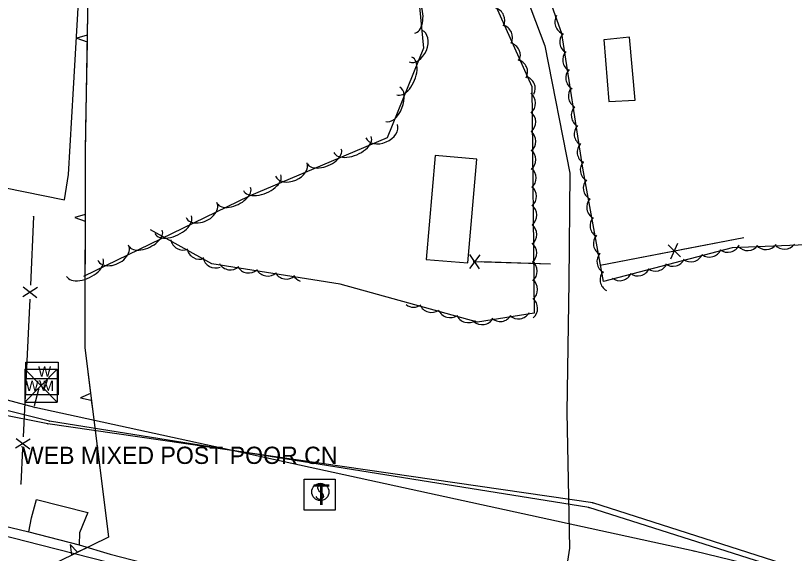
# Model space of a CAD drawing. Extents: x 954793 to 988390, y 1867850 to 1924428.
# Drawn here: x 963576.6 to 963802.1, y 1900931.5 to 1901087.4 of the extents above; entities that cross this region are included whole.
import ezdxf

# ---------------------------------------------------------------- set-up
doc = ezdxf.new("R2010")
doc.units = 0
for name, color, linetype in [('S_BUILDING', 7, 'Continuous'), ('S_EDGE_BITUMINOUS', 7, 'Continuous'), ('S_EDGE_PAVEMENT', 7, 'Continuous'), ('S_FENCE', 7, 'Continuous'), ('S_FIBER_OPTIC_CABLE', 7, 'Continuous'), ('S_MISC_STRUCTURES', 7, 'Continuous'), ('S_MSC_PT_SYM', 7, 'Continuous'), ('S_OBSCURES', 7, 'Continuous'), ('S_SHOULDER', 7, 'Continuous'), ('S_SIGN', 7, 'Continuous'), ('S_SURVEY_TEXT_ANNOT', 7, 'Continuous'), ('S_TELEPHONE_UTILITIES', 7, 'Continuous'), ('S_TRAILS', 7, 'Continuous'), ('S_TREE', 7, 'Continuous'), ('S_UTL_PT_SYM', 7, 'Continuous'), ('S_WATER_UTILITIES', 7, 'Continuous')]:
    doc.layers.add(name, color=color, linetype=linetype)

msp = doc.modelspace()

# ---------------------------------------------------------------- linework, layer by layer
at = {"layer": 'S_BUILDING'}
msp.add_lwpolyline([(963698.11, 1901046.78), (963695.5, 1901016.71), (963707.59, 1901015.66), (963710.2, 1901045.73)], close=True, dxfattribs=at)
at = {"layer": 'S_EDGE_BITUMINOUS'}
msp.add_lwpolyline([(963580.4, 1900937.74), (963581.17, 1900941.83), (963582.66, 1900947.06), (963597.56, 1900943.37), (963595.08, 1900937.4), (963595.04, 1900933.93)], dxfattribs=at)
at = {"layer": 'S_EDGE_PAVEMENT'}
msp.add_lwpolyline([(963564.17, 1900939.03), (963583.84, 1900933.98), (963603.52, 1900928.94), (963625.22, 1900923.29), (963646.91, 1900917.64), (963667.21, 1900912.48), (963687.51, 1900907.31), (963708.69, 1900901.95), (963729.87, 1900896.59), (963749.64, 1900891.65), (963769.42, 1900886.71), (963789.55, 1900881.66), (963809.68, 1900876.6)], dxfattribs=at)
at = {"layer": 'S_FENCE'}
for p, q in [((963765.6, 1901020.91), (963769.19, 1901017.42)), ((963766.37, 1901016.88), (963768.41, 1901021.44)), ((963711.04, 1901018), (963708.04, 1901014.01)), ((963710.9, 1901013.91), (963708.18, 1901018.1)), ((963578.8, 1901008.73), (963582.76, 1901005.68)), ((963582.9, 1901008.54), (963578.67, 1901005.87)), ((963580.83, 1900964.61), (963576.6, 1900961.94)), ((963576.73, 1900964.8), (963580.69, 1900961.75))]:
    msp.add_line(p, q, dxfattribs=at)
for points in [[(963581.82, 1901029.17), (963580.88, 1901009.2)], [(963745.84, 1901015.03), (963787.47, 1901023.02)], [(963769.35, 1901019.54), (963787.47, 1901023.02)], [(963745.84, 1901015.03), (963765.43, 1901018.79)], [(963731.46, 1901015.27), (963709.11, 1901016.02)], [(963731.46, 1901015.27), (963711.53, 1901015.94)], [(963580.69, 1901005.21), (963578.81, 1900965.27)], [(963578.64, 1900961.84), (963578.16, 1900951.6)]]:
    msp.add_lwpolyline(points, dxfattribs=at)
at = {"layer": 'S_FIBER_OPTIC_CABLE'}
for p, q in [((963586.38, 1900969.78), (963204.06, 1901065.12)), ((963585.94, 1900969.04), (963400, 1901006.41)), ((963743.78, 1900946.13), (963585.94, 1900969.04)), ((963742.61, 1900944.77), (963586.38, 1900969.78)), ((964278.11, 1900775.13), (963743.78, 1900946.13)), ((964280.9, 1900773.98), (963742.61, 1900944.77))]:
    msp.add_line(p, q, dxfattribs=at)
at = {"layer": 'S_MISC_STRUCTURES'}
msp.add_lwpolyline([(963746.91, 1901080.43), (963748.41, 1901062.45), (963756.05, 1901062.85), (963754.41, 1901081.07), (963747.03, 1901080.3)], dxfattribs=at)
at = {"layer": 'S_MSC_PT_SYM'}
for points in [[(963581.82, 1901029.17), (963581.82, 1901029.22), (963581.82, 1901029.17), (963581.77, 1901029.17), (963581.82, 1901029.17), (963581.82, 1901029.12), (963581.82, 1901029.17), (963581.87, 1901029.17)], [(963578.43, 1900962.41), (963578.43, 1900962.46), (963578.43, 1900962.41), (963578.38, 1900962.41), (963578.43, 1900962.41), (963578.43, 1900962.36), (963578.43, 1900962.41), (963578.48, 1900962.41)], [(963578.16, 1900951.6), (963578.16, 1900951.65), (963578.16, 1900951.6), (963578.11, 1900951.6), (963578.16, 1900951.6), (963578.16, 1900951.55), (963578.16, 1900951.6), (963578.21, 1900951.6)]]:
    msp.add_lwpolyline(points, dxfattribs=at)
at = {"layer": 'S_OBSCURES'}
msp.add_lwpolyline([(963358.39, 1901090.4), (963374.19, 1901084.53), (963389.99, 1901078.67), (963405.79, 1901072.8), (963421.59, 1901066.93), (963437.39, 1901061.06), (963453.19, 1901055.2), (963469, 1901049.33), (963484.8, 1901043.46), (963499.59, 1901043.43), (963514.39, 1901043.41), (963529.18, 1901043.38), (963543.97, 1901043.35), (963567.37, 1901038.66), (963590.76, 1901033.96), (963591.94, 1901041.31), (963593.37, 1901066.26), (963594.79, 1901091.22)], dxfattribs=at)
at = {"layer": 'S_SHOULDER'}
msp.add_lwpolyline([(963564.69, 1900941.47), (963580.41, 1900937.71), (963595.04, 1900933.94), (963604.02, 1900931.29), (963625.75, 1900925.69), (963647.48, 1900920.08), (963667.95, 1900915.08), (963688.42, 1900910.09), (963707.16, 1900905.19), (963725.91, 1900900.28), (963729.43, 1900899.2)], dxfattribs=at)
at = {"layer": 'S_SIGN'}
msp.add_circle((963664.85, 1900949.3), 2.49, dxfattribs=at)
for centre, radius, start, end in [((963665.54, 1900950.63), 1.5, 167.1196, 241.9813), ((963664.92, 1900950.57), 0.95, 16.5258, 156.8957), ((963664.7, 1900948.48), 1.28, 204.641, 335.359), ((963664.44, 1900947.96), 1.4, 358.6529, 73.7063)]:
    msp.add_arc(centre, radius, start, end, dxfattribs=at)
at = {"layer": 'S_TELEPHONE_UTILITIES'}
msp.add_lwpolyline([(963660.14, 1900943.97), (963660.14, 1900952.97), (963669.14, 1900952.97), (963669.14, 1900943.97)], close=True, dxfattribs=at)
at = {"layer": 'S_TRAILS'}
msp.add_lwpolyline([(963720.68, 1901102.93), (963729.86, 1901078.57), (963737.12, 1901041.67), (963736.82, 1901010.17), (963736.19, 1900972.39), (963737.02, 1900932.99), (963733.56, 1900910.27)], dxfattribs=at)
at = {"layer": 'S_TREE'}
for p, q in [((963597.33, 1901081.7), (963594.31, 1901080.8)), ((963594.31, 1901080.8), (963597.29, 1901079.73)), ((963596.72, 1901029.73), (963593.72, 1901028.8)), ((963593.72, 1901028.8), (963596.72, 1901027.77)), ((963598.28, 1900977.87), (963595.42, 1900976.56)), ((963595.42, 1900976.56), (963598.52, 1900975.92)), ((963594.57, 1900931.79), (963592.4, 1900934.07)), ((963592.4, 1900934.07), (963592.8, 1900930.93))]:
    msp.add_line(p, q, dxfattribs=at)
for points in [[(963593.06, 1901158.38), (963597.9, 1901116.56), (963596.77, 1901047.88), (963596.62, 1900991.14), (963603.49, 1900936.15), (963574.91, 1900922.19), (963539.92, 1900933.03), (963505.81, 1900939.53), (963471.1, 1900947.23), (963427.36, 1900958.35), (963392.3, 1900970.25), (963356.69, 1900978.51), (963321.15, 1900992.3), (963283.58, 1900997.98), (963244.17, 1901010.8), (963207.46, 1901025.63), (963182.04, 1901038.21), (963172.79, 1901077.33), (963175.9, 1901108.5), (963173.49, 1901146.91), (963169.8, 1901185.3), (963175.44, 1901218.15), (963182.78, 1901243.46), (963185.42, 1901259.74)], [(963677.14, 1901135.61), (963692.12, 1901104.97), (963694.73, 1901077.91), (963684.16, 1901051.93), (963644.28, 1901035.05), (963596.22, 1901011.78)], [(963597.74, 1901106.7), (963597.33, 1901081.7)], [(963709.35, 1901104.18), (963726.11, 1901066.78), (963726.79, 1901001.15), (963710.37, 1900998.53), (963670.64, 1901009.52), (963633.44, 1901015.39), (963615.71, 1901025.28)], [(963881.16, 1901008.44), (963840.17, 1901021.34), (963817.52, 1901021.41), (963784.12, 1901020.02), (963746.89, 1901010.24), (963740.89, 1901043.18), (963734.8, 1901082.14), (963728.68, 1901099.22)], [(963597.29, 1901079.73), (963596.88, 1901054.73)], [(963596.88, 1901054.73), (963596.77, 1901047.88), (963596.72, 1901029.73)], [(963596.72, 1901027.77), (963596.65, 1901002.77)], [(963596.65, 1901002.77), (963596.62, 1900991.14), (963598.28, 1900977.87)], [(963598.52, 1900975.92), (963598.93, 1900972.61)], [(963600.15, 1900962.9), (963600.98, 1900956.26)], [(963598.37, 1900933.65), (963594.57, 1900931.79)]]:
    msp.add_lwpolyline(points, dxfattribs=at)
for centre, major_axis, ratio, start_param, end_param in [((963691.67, 1901087.62), (-0.5, 5.31), 0.54155, 3.143943, 6.285536), ((963714.62, 1901086.01), (-1.33, 3.39), 0.998793, 3.872759, 5.64596), ((963736.39, 1901085.48), (1.23, -3.43), 0.999191, 3.825789, 5.598989), ((963692.41, 1901078.52), (1.87, 4.59), 0.683774, 3.141981, 6.283573), ((963716.85, 1901081.04), (-1.33, 3.39), 0.998793, 3.872759, 5.64596), ((963737.83, 1901079.74), (0.56, -3.6), 0.999226, 3.825789, 5.598989), ((963719.13, 1901075.87), (-1.33, 3.39), 0.998793, 3.872759, 5.64596), ((963738.68, 1901074.51), (0.56, -3.6), 0.999226, 3.825789, 5.598989), ((963689.17, 1901069.85), (2.21, 5.44), 0.548846, 3.14183, 6.283423), ((963721.24, 1901070.98), (-1.33, 3.39), 0.998793, 3.872759, 5.64596), ((963723.47, 1901066.19), (-1.33, 3.39), 0.998793, 3.872759, 5.64596), ((963739.57, 1901069.3), (0.56, -3.6), 0.999226, 3.825789, 5.598989), ((963685.82, 1901061.63), (2.02, 4.95), 0.539487, 3.141823, 6.283415), ((963740.32, 1901064.02), (0.56, -3.6), 0.999226, 3.825789, 5.598989), ((963723.54, 1901061.99), (0.08, 3.64), 0.998704, 3.858806, 5.632006), ((963741.16, 1901058.43), (0.56, -3.6), 0.999226, 3.825789, 5.598989), ((963723.59, 1901056.55), (0.08, 3.64), 0.998704, 3.858806, 5.632006), ((963682.6, 1901053.85), (4.56, 1.94), 0.683623, 3.140059, 6.281651), ((963723.62, 1901050.9), (0.08, 3.64), 0.998704, 3.858806, 5.632006), ((963742, 1901053.06), (0.56, -3.6), 0.999226, 3.825789, 5.598989), ((963674.18, 1901050), (5.4, 2.29), 0.548726, 3.140654, 6.282247), ((963742.86, 1901047.82), (0.56, -3.6), 0.999226, 3.825789, 5.598989), ((963666.01, 1901046.54), (4.92, 2.09), 0.539368, 3.140683, 6.282276), ((963723.6, 1901045.57), (0.08, 3.64), 0.998704, 3.858806, 5.632006), ((963656.43, 1901042.77), (4.56, 1.94), 0.683623, 3.140059, 6.281651), ((963743.76, 1901042.69), (2.09, -2.99), 0.999055, 3.396077, 5.169278), ((963723.73, 1901040.28), (0.08, 3.64), 0.998704, 3.858806, 5.632006), ((963648, 1901038.92), (5.4, 2.29), 0.548726, 3.140654, 6.282247), ((963744.64, 1901037.42), (2.09, -2.99), 0.999055, 3.396077, 5.169278), ((963639.82, 1901035.24), (4.81, 2.33), 0.539411, 3.140244, 6.281837), ((963723.82, 1901034.98), (0.08, 3.64), 0.998704, 3.858806, 5.632006), ((963745.62, 1901031.86), (2.09, -2.99), 0.999055, 3.396077, 5.169278), ((963630.44, 1901030.99), (4.46, 2.17), 0.683676, 3.139317, 6.28091), ((963723.87, 1901029.54), (0.08, 3.64), 0.998704, 3.858806, 5.632006), ((963622.22, 1901026.72), (5.28, 2.56), 0.548769, 3.140201, 6.281794), ((963723.9, 1901023.89), (0.08, 3.64), 0.998704, 3.858806, 5.632006), ((963746.59, 1901026.51), (2.09, -2.99), 0.999055, 3.396077, 5.169278), ((963614.24, 1901022.86), (4.81, 2.33), 0.539411, 3.140244, 6.281837), ((963625.11, 1901023.04), (-0.44, -3.62), 0.996714, 5.011233, 6.784434), ((963747.58, 1901021.3), (2.09, -2.99), 0.999055, 3.396077, 5.169278), ((963604.86, 1901018.61), (4.46, 2.17), 0.683676, 3.139317, 6.28091), ((963723.88, 1901018.56), (0.08, 3.64), 0.998704, 3.858806, 5.632006), ((963782.8, 1901022.39), (-1.12, 3.47), 0.99674, 2.199666, 3.972866), ((963788.63, 1901022.87), (1.06, -3.48), 0.998682, 5.142318, 6.915519), ((963793.9, 1901023.17), (1.06, -3.48), 0.998682, 5.142318, 6.915519), ((963799.22, 1901023.31), (1.06, -3.48), 0.998682, 5.142318, 6.915519), ((963629.85, 1901020.4), (-0.44, -3.62), 0.996714, 5.011233, 6.784434), ((963748.6, 1901016.12), (2.09, -2.99), 0.999055, 3.396077, 5.169278), ((963772.1, 1901019.62), (-1.12, 3.47), 0.99674, 2.199666, 3.972866), ((963777.56, 1901021.02), (-1.12, 3.47), 0.99674, 2.199666, 3.972866), ((963596.64, 1901014.34), (5.28, 2.56), 0.548769, 3.140201, 6.281794), ((963634.49, 1901017.85), (-0.44, -3.62), 0.996714, 5.011233, 6.784434), ((963638.81, 1901017.31), (1.03, -3.5), 0.999429, 4.954387, 6.727587), ((963724.01, 1901013.28), (0.08, 3.64), 0.998704, 3.858806, 5.632006), ((963761.87, 1901016.93), (-1.12, 3.47), 0.99674, 2.199666, 3.972866), ((963766.94, 1901018.33), (-1.12, 3.47), 0.99674, 2.199666, 3.972866), ((963644.06, 1901016.41), (1.03, -3.5), 0.999429, 4.954387, 6.727587), ((963649.63, 1901015.5), (1.03, -3.5), 0.999429, 4.954387, 6.727587), ((963749.48, 1901010.86), (2.09, -2.99), 0.999055, 3.396077, 5.169278), ((963756.77, 1901015.55), (-1.12, 3.47), 0.99674, 2.199666, 3.972866), ((963655, 1901014.64), (1.03, -3.5), 0.999429, 4.954387, 6.727587), ((963660.25, 1901013.85), (1.03, -3.5), 0.999429, 4.954387, 5.661943), ((963751.52, 1901014.17), (-1.12, 3.47), 0.99674, 2.199666, 3.972866), ((963724.1, 1901007.97), (0.08, 3.64), 0.998704, 3.858806, 5.632006), ((963724.15, 1901002.53), (0.08, 3.64), 0.998704, 3.858806, 5.632006), ((963691.9, 1901006.48), (0.21, -3.64), 0.998074, 5.576215, 6.843635), ((963697.02, 1901004.99), (0.21, -3.64), 0.998074, 5.070434, 6.843635), ((963702.44, 1901003.45), (0.21, -3.64), 0.998074, 5.070434, 6.843635), ((963707.67, 1901002), (0.21, -3.64), 0.998074, 5.070434, 6.843635), ((963711.71, 1901001.44), (-0.35, 3.63), 0.99973, 2.317322, 4.090523), ((963716.91, 1901002.34), (-0.35, 3.63), 0.99973, 2.317322, 4.090523), ((963722.19, 1901003.11), (-0.35, 3.63), 0.99973, 2.317322, 4.090523)]:
    msp.add_ellipse(centre, major_axis=major_axis, ratio=ratio, start_param=start_param, end_param=end_param, dxfattribs=at)
at = {"layer": 'S_UTL_PT_SYM'}
for points in [[(963583.38, 1900979.12), (963583.38, 1900979.17), (963583.38, 1900979.12), (963583.33, 1900979.12), (963583.38, 1900979.12), (963583.38, 1900979.07), (963583.38, 1900979.12), (963583.43, 1900979.12)], [(963582.1, 1900974.37), (963582.1, 1900974.42), (963582.1, 1900974.37), (963582.05, 1900974.37), (963582.1, 1900974.37), (963582.1, 1900974.32), (963582.1, 1900974.37), (963582.15, 1900974.37)], [(963582.22, 1900973.78), (963582.22, 1900973.83), (963582.22, 1900973.78), (963582.17, 1900973.78), (963582.22, 1900973.78), (963582.22, 1900973.73), (963582.22, 1900973.78), (963582.27, 1900973.78)], [(963585.94, 1900969.04), (963585.94, 1900969.09), (963585.94, 1900969.04), (963585.89, 1900969.04), (963585.94, 1900969.04), (963585.94, 1900968.99), (963585.94, 1900969.04), (963585.99, 1900969.04)], [(963586.38, 1900969.78), (963586.38, 1900969.83), (963586.38, 1900969.78), (963586.33, 1900969.78), (963586.38, 1900969.78), (963586.38, 1900969.73), (963586.38, 1900969.78), (963586.43, 1900969.78)], [(963743.78, 1900946.13), (963743.78, 1900946.18), (963743.78, 1900946.13), (963743.73, 1900946.13), (963743.78, 1900946.13), (963743.78, 1900946.08), (963743.78, 1900946.13), (963743.83, 1900946.13)], [(963742.61, 1900944.77), (963742.61, 1900944.82), (963742.61, 1900944.77), (963742.56, 1900944.77), (963742.61, 1900944.77), (963742.61, 1900944.72), (963742.61, 1900944.77), (963742.66, 1900944.77)], [(963773.09, 1900932.17), (963773.09, 1900932.22), (963773.09, 1900932.17), (963773.04, 1900932.17), (963773.09, 1900932.17), (963773.09, 1900932.12), (963773.09, 1900932.17), (963773.14, 1900932.17)]]:
    msp.add_lwpolyline(points, dxfattribs=at)
at = {"layer": 'S_WATER_UTILITIES'}
for p, q in [((963582.22, 1900973.78), (963205.8, 1901072.8)), ((963579.56, 1900986.87), (963588.97, 1900986.87)), ((963579.56, 1900977.46), (963579.56, 1900986.87)), ((963588.97, 1900986.87), (963588.97, 1900977.46)), ((963579.29, 1900984.83), (963588.63, 1900984.83)), ((963579.29, 1900984.83), (963579.29, 1900975.34)), ((963579.29, 1900984.83), (963588.63, 1900975.34)), ((963588.63, 1900984.83), (963579.29, 1900975.34)), ((963588.63, 1900984.83), (963588.63, 1900975.34)), ((963579.56, 1900982.19), (963588.97, 1900982.19)), ((963588.97, 1900977.46), (963579.56, 1900977.46)), ((963582.1, 1900974.37), (963583.38, 1900979.12)), ((963579.29, 1900975.34), (963588.63, 1900975.34)), ((963773.09, 1900932.17), (963582.22, 1900973.78)), ((963875.31, 1900907.33), (963773.09, 1900932.17))]:
    msp.add_line(p, q, dxfattribs=at)

# ---------------------------------------------------------------- texts
at = {"layer": 'S_SURVEY_TEXT_ANNOT'}
msp.add_text('WEB MIXED POST POOR CN', height=5, dxfattribs=at).set_placement((963578.43, 1900957.41))
at = {"layer": 'S_TELEPHONE_UTILITIES'}
msp.add_text('T', height=6, rotation=360, dxfattribs=at).set_placement((963662.7, 1900945.47))
at = {"layer": 'S_WATER_UTILITIES'}
for s, p in [('W', (963583.11, 1900982.72)), ('W M', (963579.5, 1900978.59)), ('V', (963583.34, 1900978.65))]:
    msp.add_text(s, height=3, rotation=360, dxfattribs=at).set_placement(p)

doc.saveas('drawing.dxf')
